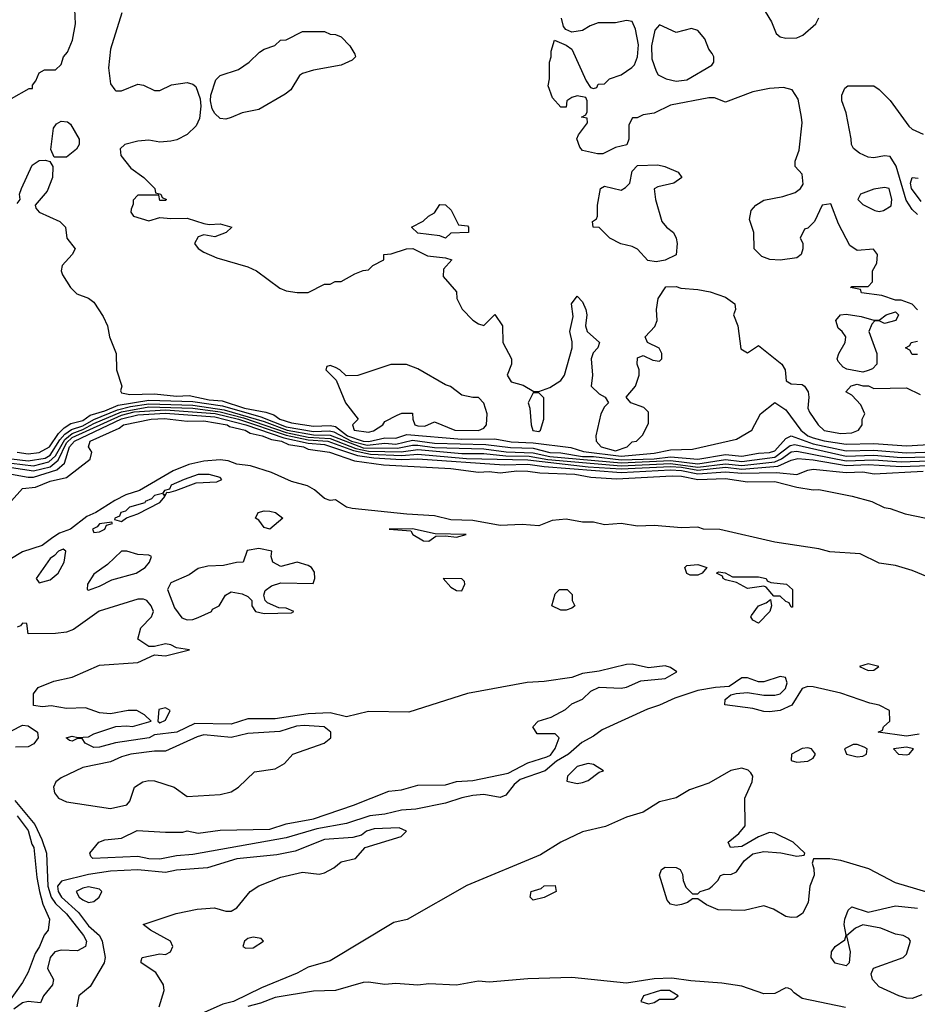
# Model space of a CAD drawing. Header units: inches. Extents: x 2348341 to 2479810, y 460419 to 613669.
# Tile 492 of 656: x 2412419 to 2415689, y 552839 to 556425. Entities that reach past the tile are written whole.
import ezdxf

# ---------------------------------------------------------------- set-up
doc = ezdxf.new("R2010")
doc.units = ezdxf.units.IN
doc.header["$MEASUREMENT"] = 0
doc.layers.add('C4515', color=7, linetype='Continuous')

msp = doc.modelspace()

# ---------------------------------------------------------------- linework, layer by layer
at = {"layer": 'C4515', "color": 2}
for points, elevation in [([(2412390, 556138), (2412454, 556174), (2412466, 556174), (2412466, 556186), (2412478, 556202), (2412490, 556232), (2412510, 556242), (2412550, 556242), (2412570, 556262), (2412579, 556290), (2412593.4, 556306.6), (2412612.3, 556350), (2412622.7, 556410), (2412619, 556490)], 46), ([(2412791.3, 556450), (2412750, 556318), (2412742.4, 556250), (2412750, 556192), (2412766, 556170), (2412770, 556166), (2412790, 556166), (2412850, 556190.8), (2412870, 556186.8), (2412910, 556167.3), (2412930, 556167.3), (2412972.5, 556187.5), (2413030, 556196.3), (2413050, 556190.8), (2413061.4, 556181.4), (2413076.8, 556136.8), (2413079.1, 556110), (2413074.4, 556065.6), (2413062, 556038), (2413030, 556007), (2412992, 555988), (2412970, 555982.9), (2412930, 555979.5), (2412890, 555986), (2412850, 555982.7), (2412802, 555970), (2412785.2, 555954.8), (2412787.3, 555930), (2412824.1, 555884.1), (2412871.3, 555850), (2412912, 555810), (2412914, 555794), (2412934, 555790), (2412938, 555778), (2412954, 555770), (2412950, 555766), (2412930, 555766), (2412926, 555786), (2412850, 555786), (2412832.7, 555767.3), (2412832.7, 555752.7), (2412825.4, 555734.6), (2412824.7, 555724.7), (2412834, 555710), (2412890, 555692), (2412930, 555704.7), (2412970, 555700.7), (2413030, 555702.8), (2413090, 555682.8), (2413110, 555678.8), (2413150, 555682), (2413192, 555670), (2413172, 555650), (2413130, 555634), (2413090, 555642), (2413070, 555634), (2413056, 555610), (2413070, 555591.3), (2413090, 555578), (2413138, 555558), (2413250, 555524.7), (2413282, 555510), (2413367.1, 555447.1), (2413390, 555438), (2413430, 555431.3), (2413470, 555432), (2413530, 555462), (2413550, 555462), (2413568.9, 555471.1), (2413590, 555472), (2413640.4, 555499.6), (2413670, 555512), (2413690, 555514), (2413706, 555530), (2413746, 555550), (2413746, 555570), (2413772.7, 555572.7), (2413828.9, 555591.1), (2413851.6, 555591.6), (2413905.4, 555565.4), (2413970, 555558), (2413994, 555550), (2413963.6, 555516.4), (2413962, 555490), (2414010, 555434), (2414012, 555410), (2414031.1, 555371.1), (2414070, 555331.3), (2414090, 555318), (2414110, 555312), (2414150, 555352), (2414178, 555310), (2414178.8, 555250), (2414210.8, 555190), (2414211, 555170), (2414194.8, 555130), (2414210, 555106.8), (2414253.7, 555093.7), (2414291.6, 555071.6), (2414310, 555071.3), (2414350, 555086), (2414390, 555110.8), (2414403.7, 555130), (2414432, 555230), (2414432.3, 555252.3), (2414422.7, 555290), (2414435.9, 555344.1), (2414429.6, 555390.4), (2414450, 555418), (2414470, 555398), (2414481.6, 555370), (2414485.5, 555350), (2414480.7, 555310), (2414486, 555290), (2414531.3, 555250), (2414524.7, 555230), (2414507.9, 555212.1), (2414500.7, 555190), (2414505.5, 555130), (2414500.7, 555090), (2414530, 555062.8), (2414552, 555050), (2414564.7, 555030), (2414550, 555015.3), (2414536.3, 554990), (2414518.4, 554910), (2414519.3, 554890), (2414537.6, 554870), (2414590, 554855), (2414632.7, 554870), (2414650, 554887.3), (2414666, 554890), (2414688.4, 554911.6), (2414710, 554954), (2414710, 554995.3), (2414692.3, 555012.3), (2414646, 555030), (2414628, 555050), (2414662, 555090), (2414675.3, 555130), (2414675.3, 555150), (2414668.7, 555170), (2414670, 555194), (2414690, 555202), (2414725.4, 555185.4), (2414750, 555182), (2414758, 555190), (2414758, 555210), (2414748.4, 555228.4), (2414706, 555250), (2414698, 555270), (2414732.3, 555307.7), (2414741.2, 555330), (2414739, 555370), (2414745.2, 555410), (2414772.7, 555452.7), (2414810, 555454), (2414827.5, 555447.5), (2414890, 555442.8), (2414934, 555434), (2414990, 555414), (2415024.7, 555390), (2415026.8, 555370), (2415019.1, 555350), (2415034.8, 555310), (2415046.4, 555226.4), (2415070, 555211.3), (2415110, 555238), (2415196, 555170), (2415207.3, 555150), (2415211.3, 555110), (2415230, 555098.8), (2415270, 555096), (2415278, 555090), (2415291, 555070), (2415294, 555050), (2415290.7, 555010), (2415295.9, 554995.9), (2415327.3, 554950), (2415350, 554928.9), (2415410, 554917.6), (2415450, 554920.5), (2415475.3, 554930), (2415488.7, 554950), (2415488.7, 554970), (2415498, 554990), (2415483.1, 555023.1), (2415450, 555058), (2415428, 555070), (2415448.4, 555091.6), (2415470, 555098), (2415490, 555091.3), (2415511.1, 555091.1), (2415530, 555082), (2415650, 555084.7), (2415699.8, 555059.8)], 46), ([(2415135.2, 556455.2), (2415157.3, 556417.3), (2415174.4, 556374.4), (2415190, 556362), (2415210, 556358), (2415250, 556359.1), (2415271.7, 556368.3), (2415319, 556410), (2415330, 556431.3)], 46), ([(2415690, 555368.7), (2415670, 555389), (2415630, 555404), (2415610, 555404), (2415560.1, 555420.1), (2415486, 555430), (2415482, 555442), (2415446, 555450), (2415450, 555454), (2415510, 555454), (2415526, 555470), (2415526, 555510), (2415542, 555538), (2415544, 555570), (2415529, 555589), (2415470, 555584), (2415442.7, 555602.7), (2415402, 555682), (2415374, 555754), (2415342, 555750), (2415314, 555690), (2415290, 555666), (2415278, 555662), (2415262, 555630), (2415271.6, 555611.6), (2415272, 555590), (2415266, 555570), (2415250, 555557.2), (2415190, 555549.4), (2415151.5, 555551.5), (2415122.5, 555562.5), (2415095.3, 555590), (2415094, 555650), (2415078, 555698), (2415084, 555730), (2415101.2, 555750), (2415130, 555768), (2415198.9, 555781.1), (2415244.5, 555795.5), (2415264, 555810), (2415273.8, 555826.2), (2415270, 555862), (2415244, 555890), (2415244, 555910), (2415258.4, 555950), (2415269.5, 556050), (2415267.3, 556070), (2415255.3, 556135.3), (2415233.2, 556170), (2415202, 556178), (2415150, 556174), (2415090, 556162), (2414990, 556125.2), (2414950, 556140.9), (2414930, 556140.9), (2414790, 556113.2), (2414730, 556085.2), (2414690, 556078), (2414668, 556068), (2414652, 556068), (2414638, 556042), (2414638, 555990), (2414631.3, 555968.7), (2414590, 555959), (2414543.6, 555936.4), (2414523.6, 555936.4), (2414470, 555949), (2414460.2, 555960.2), (2414449, 555991), (2414454.6, 556005.4), (2414488, 556050), (2414486, 556066), (2414466, 556070), (2414482, 556078), (2414486, 556090), (2414486, 556130), (2414482, 556142), (2414450, 556148), (2414430, 556142), (2414412, 556130), (2414410, 556106), (2414390, 556106), (2414360.2, 556140.2), (2414344.7, 556184.7), (2414349, 556210), (2414349.1, 556270.9), (2414355.3, 556290), (2414355.3, 556310), (2414368, 556350), (2414410, 556332), (2414430, 556318), (2414482.8, 556202.8), (2414498, 556178), (2414510, 556174), (2414522, 556178), (2414526, 556190), (2414550, 556192), (2414568, 556210), (2414610, 556224.7), (2414649.5, 556250.5), (2414658.9, 556261.1), (2414669.4, 556290), (2414672.9, 556332.9), (2414662.7, 556390), (2414650, 556418), (2414630, 556422), (2414590, 556413.2), (2414526.4, 556413.6), (2414496.8, 556403.2), (2414470, 556385.2), (2414430, 556379), (2414408.7, 556388.7), (2414400.2, 556400.2), (2414392.7, 556430)], 46), ([(2415690, 555716.2), (2415670, 555733.6), (2415648.4, 555768.4), (2415611.5, 555891.5), (2415590, 555926.6), (2415570, 555929.5), (2415530, 555922), (2415510, 555924.5), (2415478.9, 555938.9), (2415456.5, 555956.5), (2415448.7, 555970), (2415448.4, 555991.6), (2415430, 556086), (2415414, 556130), (2415414, 556150), (2415424.7, 556175.3), (2415435.3, 556184.7), (2415530, 556184.7), (2415550, 556171.3), (2415590, 556131), (2415657.5, 556037.5), (2415670, 556026.4), (2415710, 556007.7)], 42), ([(2412410, 555756), (2412421.2, 555770), (2412419.3, 555790), (2412426, 555810), (2412464.4, 555895.6), (2412490, 555911.8), (2412513.7, 555913.7), (2412529, 555909), (2412540.2, 555890), (2412539.2, 555850), (2412519, 555801), (2412475.5, 555750), (2412478.8, 555738.8), (2412490, 555723.8), (2412566, 555690), (2412586, 555670), (2412591.3, 555630), (2412621, 555590), (2412610.8, 555570), (2412574, 555530), (2412571, 555510), (2412575.3, 555495.3), (2412604.7, 555450), (2412627.3, 555427.3), (2412670, 555410.8), (2412690, 555396), (2412723.7, 555343.7), (2412739.1, 555310), (2412746.8, 555270), (2412771.3, 555210), (2412772, 555150), (2412792, 555090), (2412786, 555074), (2412790, 555066), (2412820.5, 555060.5), (2412910, 555062.7), (2412990, 555054.4), (2413036.3, 555056.3), (2413110, 555040.8), (2413157, 555037), (2413238, 555010), (2413315.6, 554995.6), (2413345.6, 554985.6), (2413366.7, 554970), (2413410, 554957.4), (2413490, 554945), (2413550, 554947.4), (2413570, 554943.5), (2413613.2, 554910), (2413670, 554890.1), (2413691.2, 554888.8), (2413750, 554902.8), (2413790, 554901.6), (2413830, 554914.2), (2414030, 554897.9), (2414150, 554898.5), (2414210, 554887.3), (2414290, 554884), (2414426.9, 554866.9), (2414472.8, 554852.8), (2414610, 554836.1), (2414730, 554846.1), (2414790, 554858.7), (2414870, 554860.5), (2415030, 554898), (2415086, 554930), (2415118, 554990), (2415170, 555030.8), (2415210, 555004), (2415264.7, 554930), (2415290.3, 554910), (2415310, 554902), (2415350, 554890.9), (2415430, 554878.8), (2415530, 554881.3), (2415650, 554873.2), (2415750, 554879.3)], 42), ([(2415703.5, 555763.5), (2415668, 555810), (2415664.5, 555830), (2415670, 555850.6), (2415691.5, 555848.5)], 38), ([(2415690, 555206), (2415670, 555206), (2415662, 555222), (2415646, 555230), (2415662, 555238), (2415666, 555250), (2415690, 555254)], 46), ([(2412409.6, 554850.4), (2412450, 554844.3), (2412490, 554848.7), (2412528, 554870), (2412561.3, 554918.7), (2412580.8, 554939.2), (2412605.2, 554954.8), (2412650, 554965.1), (2412675.5, 554984.5), (2412730, 555000.8), (2412778.5, 555021.5), (2412890, 555039.9), (2413050, 555034.4), (2413158.3, 555018.3), (2413298.2, 554978.2), (2413390, 554942.3), (2413490, 554925), (2413547.3, 554927.3), (2413563.7, 554923.7), (2413628, 554890), (2413684.8, 554875.2), (2413750, 554882.5), (2413790, 554879.4), (2413850, 554893.9), (2413930, 554883.3), (2414117.8, 554877.8), (2414206.6, 554866.6), (2414290, 554864.1), (2414350, 554848.7), (2414390, 554847.8), (2414470, 554834.3), (2414510, 554834), (2414610, 554822.3), (2414730, 554826.4), (2414790, 554833), (2414890, 554824.3), (2414990, 554841.5), (2415050, 554835.1), (2415110, 554846.4), (2415150, 554848.6), (2415170, 554855), (2415210, 554899.6), (2415230, 554909.3), (2415310, 554880.1), (2415430, 554855.1), (2415530, 554857.3), (2415648.3, 554848.3), (2415750, 554851.9)], 38), ([(2412390, 554826.1), (2412450, 554818.6), (2412511.6, 554828.4), (2412530, 554839.2), (2412565.4, 554894.6), (2412584.3, 554915.7), (2412607.9, 554932.1), (2412650, 554945.7), (2412690, 554968.6), (2412776, 555004), (2412823.5, 555016.5), (2412890, 555025.7), (2413050, 555021.8), (2413164.4, 555004.4), (2413310, 554961.3), (2413393.6, 554930), (2413490, 554913), (2413550, 554912.6), (2413670, 554865.9), (2413795.7, 554864.3), (2413850, 554875.9), (2413870, 554875.8), (2413930, 554866.7), (2414110, 554861.7), (2414190.9, 554850.9), (2414290, 554848.3), (2414350, 554834.9), (2414610, 554810.9), (2414790, 554820.1), (2414890, 554807.7), (2414990, 554822.9), (2415050, 554816.6), (2415170, 554832.2), (2415225.4, 554874.6), (2415242.4, 554877.6), (2415430, 554836), (2415530, 554839.2), (2415630, 554830.5), (2415876.7, 554836.7)], 34), ([(2412390, 554810.1), (2412470, 554800.5), (2412525.3, 554814.7), (2412550, 554837.3), (2412583.6, 554896.4), (2412610, 554918.3), (2412650, 554932.1), (2412690, 554954.4), (2412790, 554996.8), (2412890, 555014.7), (2413050, 555010.9), (2413150, 554997.6), (2413234.8, 554974.8), (2413390, 554921.3), (2413470, 554905.3), (2413550, 554900.2), (2413643.6, 554863.6), (2413690, 554853.9), (2413808.6, 554851.4), (2413870, 554859.7), (2414030, 554844.8), (2414110, 554845.4), (2414190, 554836.3), (2414275.5, 554835.5), (2414343.4, 554823.4), (2414610, 554800.2), (2414790, 554808.5), (2414890, 554796.1), (2414990, 554808.1), (2415050, 554802.1), (2415170, 554814.4), (2415194.5, 554825.5), (2415230, 554851.4), (2415250, 554853.6), (2415430, 554819.1), (2415530, 554822.4), (2415630, 554815.1), (2415730, 554818.2)], 30), ([(2412390, 554793.8), (2412470, 554781.9), (2412530, 554797.2), (2412559.6, 554820.4), (2412590, 554884.5), (2412610, 554903.3), (2412790, 554984.4), (2412836.6, 554996.6), (2412950, 555004.3), (2413131.3, 554991.3), (2413216.5, 554970), (2413390, 554911.9), (2413470, 554895.3), (2413541.7, 554890), (2413635.8, 554855.8), (2413697.3, 554842.7), (2413810, 554838.6), (2413870, 554843.4), (2414047.4, 554827.4), (2414270, 554821.9), (2414490, 554797.2), (2414610, 554789.4), (2414790, 554797.8), (2414830, 554795.9), (2414890, 554784), (2414990, 554795), (2415050, 554788.5), (2415181.4, 554798.6), (2415230, 554821.6), (2415253.4, 554826.6), (2415310, 554821.9), (2415430, 554801.7), (2415510, 554804.7), (2415630, 554798.1), (2415730, 554801.6)], 26), ([(2412390, 554770.1), (2412450, 554758.8), (2412470, 554759.2), (2412554.8, 554785.2), (2412582.5, 554810), (2412600.8, 554870), (2412618.8, 554890), (2412790, 554971.1), (2412850, 554986.3), (2412950, 554992.2), (2413130, 554978.7), (2413243.2, 554950), (2413382, 554902), (2413470, 554882.8), (2413530, 554877.8), (2413650, 554838.3), (2413709.9, 554830.1), (2413810, 554824), (2413870, 554825.5), (2414184.2, 554804.2), (2414270, 554806.6), (2414330, 554798.1), (2414610, 554775.6), (2414790, 554785.3), (2414830, 554783.4), (2414890, 554771.3), (2414990, 554779), (2415050, 554773.2), (2415176.1, 554776.1), (2415250, 554769.2), (2415290, 554784.9), (2415310, 554787.7), (2415430, 554776.5), (2415490, 554778.2), (2415531.4, 554771.4), (2415710, 554780.9)], 22), ([(2412390, 554672.7), (2412430, 554718.4), (2412477.4, 554722.6), (2412530, 554744.4), (2412590, 554758.4), (2412675.8, 554824.2), (2412681.6, 554850), (2412669.6, 554870), (2412675.6, 554890), (2412782, 554938), (2412797, 554950), (2412898, 554970), (2412947.3, 554972.7), (2413030, 554963.1), (2413090, 554964.2), (2413175.5, 554950), (2413183.9, 554943.9), (2413240.4, 554930), (2413259.4, 554919.4), (2413303, 554910), (2413336.2, 554896.2), (2413372.7, 554890), (2413398.6, 554878.6), (2413453, 554870), (2413470, 554861.5), (2413547.3, 554850), (2413638.8, 554818.8), (2413744.6, 554804.6), (2413990, 554790.2), (2414090, 554777.7), (2414130, 554780.2), (2414170, 554774.9), (2414230, 554782.7), (2414270, 554781.5), (2414314.4, 554774.4), (2414442, 554770), (2414499.2, 554759.2), (2414593.2, 554753.2), (2414796.4, 554763.6), (2414830, 554762.7), (2414890, 554750.6), (2414990, 554754.2), (2415070, 554742.6), (2415170, 554743.1), (2415250, 554722.6), (2415310, 554713.4), (2415330, 554714.6), (2415451.3, 554690), (2415522.8, 554670), (2415568.7, 554648.7), (2415590, 554645.3), (2415645.1, 554625.1), (2415721, 554610)], 18), ([(2415832, 554352), (2415670, 554419.5), (2415610, 554436.9), (2415550, 554445.6), (2415480.4, 554480.4), (2415370, 554487.3), (2415330, 554498.7), (2415170, 554522), (2414970, 554568), (2414910.3, 554569.7), (2414890, 554577.6), (2414830, 554574), (2414730, 554583.1), (2414670, 554580.5), (2414610, 554589.8), (2414550, 554585.3), (2414510, 554595.6), (2414470, 554595.6), (2414410, 554605.6), (2414358.7, 554601.3), (2414310, 554582), (2414250, 554586.4), (2414170, 554583.5), (2414070, 554601.1), (2413990, 554603.9), (2413930, 554618.7), (2413830, 554624.4), (2413630, 554645.2), (2413609.3, 554649.3), (2413570, 554676), (2413550, 554674), (2413530, 554682), (2413493, 554713), (2413467.3, 554727.3), (2413410, 554743.5), (2413336.6, 554776.6), (2413259.8, 554799.8), (2413210, 554806.2), (2413178.5, 554818.5), (2413150, 554822.6), (2413090, 554816.9), (2413035.2, 554804.8), (2412978, 554782), (2412855.5, 554710), (2412805.8, 554694.2), (2412765.8, 554674.2), (2412697.3, 554630), (2412664.4, 554615.6), (2412604, 554570), (2412564.9, 554555.1), (2412540.2, 554539.8), (2412500.7, 554510), (2412430, 554487.3), (2412330, 554427.6)], 18), ([(2415696.3, 553823.7), (2415650, 553816.4), (2415546, 553830), (2415562, 553838), (2415566, 553850), (2415588.7, 553870), (2415588, 553910), (2415550, 553928.7), (2415515.9, 553935.9), (2415410, 553972), (2415310, 553995.6), (2415290, 553996.9), (2415270, 553989.3), (2415231.7, 553928.3), (2415190, 553909.7), (2415150, 553904.2), (2415130, 553906), (2415090, 553916.2), (2414988, 553930), (2414988.7, 553950), (2415010, 553966), (2415028.7, 553971.3), (2415070, 553974.8), (2415130, 553964.9), (2415170, 553965.5), (2415190, 553970.7), (2415209.3, 553990), (2415214.5, 554010), (2415209.1, 554029.1), (2415190, 554032.7), (2415130, 554014), (2415110, 554014), (2415070, 554028.7), (2415050, 554028.7), (2415003.5, 553996.5), (2414953.6, 553993.6), (2414890, 553982), (2414805.2, 553954.8), (2414750, 553928.3), (2414705.7, 553914.3), (2414541.1, 553838.9), (2414510, 553815.6), (2414467.4, 553792.6), (2414418, 553750), (2414375.1, 553724.9), (2414334, 553690), (2414242.3, 553657.7), (2414220.2, 553639.8), (2414190, 553601.2), (2414170, 553593.2), (2414110, 553603.6), (2414070, 553599.6), (2414030, 553591.8), (2413970, 553571.6), (2413862, 553550), (2413810, 553546.6), (2413750, 553531.5), (2413694.7, 553525.3), (2413610, 553498), (2413502, 553478), (2413390, 553445.4), (2413050, 553384.7), (2412990, 553380.5), (2412930, 553368.3), (2412890, 553369.7), (2412850, 553378), (2412686, 553370), (2412678, 553378), (2412675.3, 553390), (2412708, 553430), (2412730, 553438.8), (2412790, 553444.7), (2412847.6, 553472.4), (2412950, 553466.8), (2413013.2, 553466.8), (2413030, 553470.7), (2413070, 553462.8), (2413150, 553473.4), (2413330, 553477.1), (2413390, 553496.4), (2413490, 553514.4), (2413635.3, 553564.7), (2413764.5, 553615.5), (2413810, 553620.5), (2413870, 553638), (2413970, 553638.7), (2414010, 553650.3), (2414070, 553654.9), (2414199.1, 553680.9), (2414270, 553719.1), (2414339.6, 553740.4), (2414352.7, 553747.3), (2414370, 553771.3), (2414384, 553810), (2414370, 553824), (2414304.7, 553824.7), (2414288.7, 553850), (2414308, 553870), (2414355.1, 553884.9), (2414407, 553913), (2414430, 553934), (2414469.4, 553950.6), (2414500.1, 553979.9), (2414530, 553994.8), (2414610, 553990.8), (2414630, 553994.8), (2414682.5, 554017.5), (2414770, 554026), (2414813.2, 554050), (2414790, 554066), (2414770, 554071.5), (2414710, 554064.5), (2414650, 554077.6), (2414630, 554076.9), (2414530, 554052.8), (2414470, 554044.2), (2414430.3, 554029.7), (2414330, 554015.3), (2414268.2, 554011.8), (2414050, 553971.9), (2413837.2, 553902.8), (2413690, 553905.8), (2413610, 553886), (2413550, 553901), (2413470, 553897.6), (2413350, 553878.9), (2413250, 553878.7), (2413190, 553859.7), (2413057.5, 553862.5), (2412991.3, 553830), (2412910, 553821.2), (2412891.3, 553810), (2412768.3, 553791.7), (2412710, 553775.6), (2412690, 553775.1), (2412658, 553790), (2412647.3, 553807.3), (2412630, 553808), (2412610, 553798), (2412600.4, 553800.4), (2412588.7, 553810), (2412610, 553816), (2412630.9, 553810.9), (2412670, 553814), (2412690, 553824.9), (2412770, 553850.7), (2412810, 553854), (2412830, 553850.7), (2412898, 553870), (2412873.6, 553893.6), (2412846, 553910), (2412814, 553910), (2412750, 553897.6), (2412710, 553900.7), (2412658.9, 553918.9), (2412590, 553916.9), (2412534, 553926), (2412502.7, 553922.7), (2412470, 553928), (2412469.2, 553970), (2412486.5, 553993.5), (2412543.5, 554016.5), (2412611, 554031), (2412710, 554074), (2412850, 554084), (2412910, 554112), (2412950, 554108), (2413038, 554130), (2412990, 554137.2), (2412970, 554148.7), (2412950, 554151.8), (2412910, 554142), (2412890, 554142), (2412849.2, 554169.2), (2412860.9, 554210), (2412899.3, 554250), (2412906.6, 554270), (2412898.4, 554290), (2412882.7, 554310), (2412870, 554315.4), (2412850, 554315.1), (2412709.1, 554270.9), (2412615.3, 554204.7), (2412590, 554194.8), (2412550, 554189.6), (2412450, 554188), (2412446, 554226), (2412430, 554228), (2412422.8, 554217.2), (2412410, 554212.7)], 22), ([(2412390, 553834.9), (2412430, 553855.5), (2412450, 553854), (2412483.8, 553830), (2412486.4, 553810), (2412471.5, 553788.5), (2412450, 553777.7), (2412404.4, 553775.6)], 22), ([(2415810, 553222), (2415610, 553282), (2415512.3, 553332.3), (2415410, 553363.1), (2415370.3, 553369.7), (2415311, 553369), (2415306, 553354), (2415312.5, 553332.5), (2415312.7, 553310), (2415298, 553270), (2415291.5, 553210), (2415270.2, 553169.8), (2415250, 553157.4), (2415230, 553155.1), (2415210, 553159.7), (2415165.7, 553185.7), (2415130, 553197.7), (2415058.3, 553181.7), (2414963.9, 553183.9), (2414921.3, 553201.3), (2414890, 553224), (2414870, 553224), (2414851.3, 553210), (2414830, 553202.7), (2414810, 553199.3), (2414790, 553203.7), (2414778.4, 553218.4), (2414749.6, 553310), (2414757.2, 553330), (2414770, 553339.1), (2414810, 553337.3), (2414824.7, 553330), (2414833.7, 553313.7), (2414836.3, 553290), (2414846, 553266), (2414870, 553242), (2414890, 553242), (2414898, 553250), (2414930, 553260.4), (2414942, 553270), (2414962, 553290), (2414972, 553308), (2414986, 553314), (2415010, 553312.7), (2415030, 553322.4), (2415057.8, 553362.2), (2415090, 553387.4), (2415130, 553396), (2415191.5, 553391.5), (2415250, 553379.3), (2415277.2, 553382.8), (2415279, 553390), (2415236.2, 553430), (2415170, 553462.9), (2415150, 553465.1), (2415110, 553449.6), (2415050, 553413.6), (2415008, 553410), (2414999.5, 553430), (2415038.9, 553461.1), (2415062, 553490), (2415061.3, 553590), (2415088, 553650), (2415089.6, 553670), (2415082.3, 553682.3), (2415072.3, 553692.3), (2415050, 553699.1), (2415009.3, 553690.7), (2414930, 553645.3), (2414859.6, 553620.4), (2414810, 553591.6), (2414750, 553577), (2414690, 553539.7), (2414630, 553521.3), (2414552.6, 553487.4), (2414470, 553467.1), (2414390, 553429.7), (2414316.7, 553383.3), (2414047.7, 553272.3), (2413831.1, 553148.9), (2413782.3, 553137.7), (2413550, 552997.6), (2413470, 552975.1), (2413430, 552953), (2413300.2, 552899.8), (2413198.8, 552850), (2413159.9, 552840.1), (2413090.8, 552810)], 26), ([(2412402.1, 553582.1), (2412474.8, 553494.8), (2412499.6, 553439.6), (2412516.5, 553390), (2412522, 553270), (2412534.2, 553230), (2412550, 553206.3), (2412590, 553168.8), (2412651.7, 553090), (2412662.4, 553070), (2412659.1, 553050), (2412630, 553034.5), (2412570, 553036.2), (2412548, 553030), (2412530.6, 553010), (2412521, 552970), (2412542, 552930), (2412539.1, 552910), (2412506, 552870), (2412494.8, 552845.2), (2412450, 552849.8), (2412430, 552845.3), (2412397.8, 552822.2)], 22), ([(2412410, 553525.5), (2412450, 553472.2), (2412463.2, 553423.2), (2412471.1, 553410), (2412481.4, 553301.4), (2412491.3, 553250), (2412503.6, 553203.6), (2412528, 553150), (2412522.8, 553110), (2412508.4, 553091.6), (2412491.8, 553050), (2412475.4, 553024.6), (2412450, 552956), (2412430, 552919.3), (2412370, 552835.1)], 18), ([(2412928, 552830), (2412945.1, 552890), (2412943.7, 552910), (2412915.1, 552955.1), (2412862, 552990), (2412862, 552998), (2412866, 553010), (2412930, 553022.8), (2412950, 553021), (2412969.1, 553030.9), (2412977.2, 553050), (2412969, 553070), (2412895.3, 553110), (2412869.3, 553130.7), (2412989.7, 553170.3), (2413065.5, 553185.5), (2413128.9, 553191.1), (2413170, 553179.1), (2413190, 553178.8), (2413210, 553191.3), (2413259, 553250), (2413290, 553270.4), (2413370, 553302.8), (2413450, 553321), (2413510, 553313.4), (2413530, 553318), (2413563.5, 553336.5), (2413590, 553358), (2413642, 553370), (2413678, 553410), (2413808.7, 553450), (2413828.7, 553470), (2413802, 553482), (2413710, 553478), (2413682.8, 553470), (2413664.1, 553455.9), (2413633, 553447), (2413530, 553439.8), (2413422.8, 553397.2), (2413355.8, 553384.2), (2413210, 553369.8), (2413103.1, 553336.9), (2412990, 553328.4), (2412950, 553319.8), (2412850, 553328.7), (2412750, 553324.5), (2412670, 553311.8), (2412572.2, 553287.8), (2412556.9, 553270), (2412559.1, 553250), (2412571.6, 553230), (2412634.2, 553174.2), (2412670, 553124.9), (2412710.3, 553090.3), (2412720.3, 553070), (2412730.5, 553010), (2412726.7, 552990), (2412675.8, 552904.2), (2412634.8, 552870), (2412627.3, 552830)], 26), ([(2415705.5, 552874.5), (2415670, 552860.9), (2415650, 552862), (2415622, 552870), (2415550, 552902.7), (2415525.2, 552930), (2415521.2, 552950), (2415529.4, 552970.6), (2415638, 553010), (2415650, 553022), (2415664, 553070), (2415658.6, 553078.6), (2415638, 553090), (2415610, 553095.1), (2415556.2, 553116.2), (2415490, 553129.3), (2415463.4, 553116.6), (2415431.6, 553088.4), (2415444, 553030), (2415441, 552990), (2415430, 552979), (2415389.7, 552989.7), (2415375.1, 553010), (2415377, 553030), (2415390, 553050.6), (2415425.2, 553074.8), (2415429.3, 553090.7), (2415422.9, 553130), (2415424.5, 553150), (2415437.5, 553182.5), (2415450, 553194.8), (2415510, 553174.8), (2415610, 553198.4), (2415690.2, 553190.2)], 26), ([(2415427.6, 552827.6), (2415270, 552860.7), (2415240.8, 552880.8), (2415230, 552894), (2415218, 552898), (2415210, 552899.3), (2415170, 552878.4), (2415130, 552878), (2415050, 552905.3), (2414976.8, 552916.8), (2414864.4, 552924.4), (2414794.3, 552934.3), (2414730, 552932.3), (2414630, 552916.4), (2414430, 552937.7), (2414270, 552932.6), (2414130, 552919.7), (2414090, 552923.5), (2414010, 552909.8), (2413910, 552914), (2413869.8, 552909.8), (2413790, 552915.6), (2413750, 552911.8), (2413690, 552920.5), (2413670, 552918.7), (2413570, 552889.6), (2413490, 552887), (2413350, 552864.2), (2413296.5, 552843.5), (2413250, 552831.7)], 30)]:
    msp.add_lwpolyline(points, dxfattribs=dict(at, elevation=elevation))
for points, elevation in [([(2414750, 556406), (2414732.7, 556387.3), (2414721, 556330), (2414722, 556282), (2414738, 556238), (2414744.7, 556224.7), (2414774, 556210), (2414810, 556201), (2414850, 556206), (2414940.4, 556259.6), (2414948, 556270), (2414948, 556290), (2414942, 556302), (2414930, 556318), (2414914.8, 556354.8), (2414890, 556385.2), (2414866.8, 556393.2), (2414810, 556378)], 46), ([(2413170, 556062.7), (2413150, 556065.2), (2413130, 556084), (2413120.5, 556100.5), (2413114.5, 556130), (2413116.2, 556150), (2413133.6, 556206.4), (2413150, 556222), (2413216.3, 556243.7), (2413255.3, 556270), (2413292.9, 556307.1), (2413310, 556318), (2413348.9, 556331.1), (2413369.1, 556350.9), (2413390, 556352), (2413450, 556382), (2413530, 556382), (2413550, 556372), (2413570, 556371.3), (2413590, 556362), (2413622, 556330), (2413639.6, 556299.6), (2413642, 556290), (2413630, 556278), (2413590, 556259), (2413490, 556241.2), (2413450, 556229), (2413438.8, 556221.2), (2413406.8, 556170), (2413386.7, 556153.3), (2413290, 556098), (2413230, 556086), (2413190, 556069.3)], 46), ([(2412544.4, 555924.4), (2412532.5, 555952.5), (2412542.8, 556030), (2412553.8, 556046.2), (2412570, 556055.9), (2412593.4, 556053.4), (2412604.2, 556044.2), (2412636.5, 555990), (2412636.5, 555970), (2412626.4, 555953.6), (2412590, 555924.7)], 42), ([(2414737.3, 555542.7), (2414707.5, 555547.5), (2414670, 555589.2), (2414650, 555599), (2414609.3, 555609.3), (2414569.4, 555629.4), (2414530, 555668), (2414508, 555670), (2414506, 555690), (2414520.4, 555699.6), (2414524, 555710), (2414524, 555750), (2414535.3, 555810), (2414550, 555818.8), (2414610, 555804.7), (2414625.6, 555814.4), (2414642, 555830), (2414650, 555874), (2414670, 555894), (2414744.1, 555895.9), (2414769.4, 555890.6), (2414818, 555870), (2414831.3, 555850), (2414802, 555830), (2414743.4, 555816.6), (2414731, 555809), (2414734.8, 555770), (2414758.8, 555690), (2414774.8, 555670), (2414800.7, 555650), (2414810.6, 555630), (2414814, 555610), (2414811, 555569), (2414770, 555548.7)], 46), ([(2415570, 555814), (2415530, 555808), (2415482, 555790), (2415472, 555770), (2415490, 555752), (2415534, 555730), (2415550, 555726.8), (2415566, 555730), (2415593.2, 555746.8), (2415596, 555770), (2415586, 555810)], 46), ([(2413970, 555629), (2413950, 555638), (2413870, 555648), (2413846, 555670), (2413888.9, 555691.1), (2413908, 555710), (2413930, 555722), (2413950, 555752), (2413970, 555751.3), (2413990.9, 555730.9), (2414018, 555678), (2414050, 555674), (2414054, 555670), (2414054, 555650), (2413990, 555648)], 46), ([(2415570, 555319), (2415550, 555328), (2415532.7, 555327.3), (2415523.6, 555316.4), (2415512, 555290), (2415542, 555210), (2415542, 555170), (2415526, 555154), (2415510, 555148), (2415490, 555142), (2415432.3, 555152.3), (2415419.3, 555159.3), (2415400.2, 555180.2), (2415397.2, 555190), (2415402.7, 555210), (2415426, 555250), (2415429, 555270), (2415415.3, 555290), (2415401.2, 555301.2), (2415392.7, 555330), (2415409, 555350), (2415430, 555352.4), (2415484.5, 555344.5), (2415530, 555330.7), (2415550, 555330.8), (2415575.3, 555350), (2415610, 555361), (2415621, 555350), (2415610.6, 555329.4)], 46), ([(2413828.9, 555168.9), (2413771.1, 555168.9), (2413651.1, 555128.9), (2413608, 555128), (2413586, 555150), (2413570, 555158), (2413550, 555166), (2413538, 555162), (2413534, 555150), (2413572.7, 555112.7), (2413606, 555030), (2413652, 554970), (2413632, 554950), (2413638, 554930), (2413690, 554923.1), (2413708.4, 554928.4), (2413742, 554950), (2413750, 554962), (2413794.6, 554985.4), (2413811.6, 554991.6), (2413850, 554992), (2413851, 554970), (2413858.8, 554950), (2413870, 554945.7), (2413895.2, 554944.8), (2413930, 554961), (2414004.7, 554930), (2414090, 554929.2), (2414110, 554937.3), (2414119.5, 554950), (2414122, 554990), (2414110, 555028.7), (2414090, 555048.7), (2414070, 555048.7), (2414030, 555058), (2413988.9, 555088.9), (2413970, 555095.3), (2413870, 555154)], 46), ([(2414310, 555066), (2414290, 555066), (2414272, 555030), (2414278, 555010), (2414282.8, 554950), (2414288.7, 554928.7), (2414310, 554925.5), (2414316, 554930), (2414329, 554970), (2414328, 555048)], 46), ([(2413070, 554769.2), (2413018, 554750), (2412970.8, 554730), (2412965.2, 554714.8), (2412946.8, 554710), (2412939.9, 554700.1), (2412910, 554692.6), (2412899.2, 554680.8), (2412876, 554670), (2412874.8, 554665.2), (2412818.8, 554650), (2412804.4, 554635.6), (2412787.7, 554630), (2412782.8, 554617.2), (2412766, 554610), (2412764.7, 554604.7), (2412790, 554598), (2412808.7, 554611.3), (2412850, 554626), (2412930, 554666.8), (2412949, 554690), (2412942, 554698), (2412950, 554694), (2412955.3, 554704.7), (2412962.8, 554702.8), (2412988, 554710), (2413062, 554738), (2413138, 554742), (2413155.3, 554750), (2413150, 554758), (2413110, 554768.7)], 22), ([(2413330, 554569.3), (2413310, 554575.3), (2413290, 554602), (2413278, 554610), (2413288, 554630), (2413310, 554636.3), (2413330, 554635.5), (2413351.3, 554630), (2413378, 554610)], 18), ([(2412755.3, 554595.3), (2412710, 554589), (2412701.6, 554578.4), (2412684.9, 554570), (2412690, 554558), (2412710, 554560.5), (2412729, 554570), (2412735.3, 554584.7), (2412758, 554590)], 22), ([(2413850, 554571.2), (2413764.7, 554570), (2413843.6, 554563.6), (2413852, 554550), (2413890, 554526.8), (2413910, 554526), (2413935.3, 554544.7), (2413970, 554546), (2414010, 554541), (2414046, 554550), (2413932.5, 554552.5)], 22), ([(2413290, 554499.5), (2413248.1, 554491.9), (2413234, 554450), (2413208.9, 554448.9), (2413162, 554438), (2413104.5, 554435.5), (2413070, 554426), (2413036.3, 554403.7), (2412970, 554374.7), (2412957.6, 554350), (2412983.4, 554283.4), (2413010, 554246.4), (2413030, 554239.3), (2413050, 554240.5), (2413070, 554248), (2413118, 554270), (2413122, 554278), (2413146, 554290), (2413168.7, 554330), (2413190, 554341), (2413230, 554334.8), (2413250, 554324.7), (2413264.7, 554310), (2413264.7, 554290), (2413278, 554270), (2413310, 554263), (2413410, 554264.7), (2413418, 554270), (2413390, 554282), (2413363.1, 554283.1), (2413322, 554302), (2413314, 554310), (2413308.9, 554328.9), (2413313.2, 554346.8), (2413337, 554363), (2413370, 554374), (2413488.4, 554371.6), (2413494, 554390), (2413492.9, 554412.9), (2413482, 554430), (2413470, 554437.2), (2413430, 554449.2), (2413370, 554434), (2413342, 554450), (2413335.3, 554470), (2413338, 554490)], 22), ([(2412577.2, 554497.2), (2412561, 554490), (2412546.7, 554473.3), (2412530, 554462.7), (2412479.1, 554390), (2412490, 554374.8), (2412530, 554384.9), (2412559.3, 554410), (2412582, 554450), (2412588, 554490)], 22), ([(2412810, 554489.6), (2412790, 554489.6), (2412739, 554441), (2412690, 554406), (2412666, 554370), (2412664.7, 554350), (2412670, 554347.7), (2412710, 554361.6), (2412754.7, 554385.3), (2412844, 554410), (2412876, 554430), (2412892.7, 554450), (2412899, 554470), (2412890, 554475.1), (2412850, 554477.6)], 22), ([(2414862, 554402), (2414850, 554408), (2414842, 554430), (2414850, 554438), (2414890, 554440.5), (2414922, 554430), (2414904.7, 554410), (2414890, 554402.7)], 18), ([(2415016, 554396), (2415110, 554396.3), (2415138, 554390), (2415142, 554382), (2415155.3, 554375.3), (2415212, 554370), (2415234, 554350), (2415234, 554286), (2415230, 554286), (2415222, 554302), (2415210, 554306), (2415190, 554326), (2415166, 554326), (2415139, 554359), (2415130, 554362), (2415070, 554354), (2415030, 554375.3), (2414990, 554385.2), (2414982, 554390), (2414979, 554399), (2414958, 554410), (2414965.2, 554414.8), (2414989.2, 554410.8)], 18), ([(2413962, 554390), (2413990, 554358), (2414010, 554346), (2414030, 554344.7), (2414041.2, 554370), (2414039.3, 554379.3), (2414030, 554388.7)], 22), ([(2414390, 554275.3), (2414358, 554290), (2414370, 554334), (2414386, 554350), (2414414, 554350), (2414431.6, 554331.6), (2414432, 554310), (2414442, 554290), (2414430, 554282), (2414410, 554275.3)], 18), ([(2415110, 554228), (2415090, 554238), (2415082, 554250), (2415084.7, 554255.3), (2415110, 554291), (2415139, 554301), (2415154, 554314), (2415158, 554290), (2415151.3, 554270)], 18), ([(2415510, 554079.5), (2415478, 554070), (2415510, 554054.8), (2415530, 554056), (2415548.7, 554070)], 22), ([(2412950, 553919), (2412926.4, 553913.6), (2412922, 553870), (2412930, 553864.7), (2412950, 553874), (2412968, 553910)], 22), ([(2413455.2, 553855.2), (2413427.8, 553852.2), (2413366.8, 553833.2), (2413250, 553825.4), (2413190, 553810.9), (2413090, 553820.3), (2413066.1, 553813.9), (2412950, 553761.1), (2412910, 553761.7), (2412824.7, 553750), (2412790, 553741.1), (2412750, 553722.4), (2412650, 553701.3), (2412570, 553663.7), (2412550.8, 553650), (2412542.8, 553630), (2412546, 553610), (2412561, 553590), (2412590, 553577.1), (2412750, 553553), (2412810, 553566), (2412820.2, 553579.8), (2412838, 553630), (2412868, 553650), (2412890, 553654.8), (2412910, 553653.4), (2412982, 553630), (2413030, 553596), (2413150, 553604), (2413190, 553613.4), (2413216, 553630), (2413274.5, 553685.5), (2413350, 553697.3), (2413383.7, 553716.3), (2413414, 553750), (2413529, 553790), (2413553.2, 553810), (2413553.2, 553830), (2413528, 553850)], 26), ([(2415470, 553785.4), (2415454.9, 553785.1), (2415423.8, 553770), (2415430.7, 553750), (2415470, 553740.2), (2415490, 553743.1), (2415503.7, 553750), (2415506.6, 553770), (2415495.9, 553775.9)], 26), ([(2415290, 553773.7), (2415270, 553771.1), (2415230.7, 553750), (2415230, 553727.7), (2415250, 553721.3), (2415290, 553724.9), (2415310, 553736.3), (2415318.7, 553750), (2415304, 553770)], 26), ([(2415650, 553775.4), (2415602, 553770), (2415621, 553750), (2415650, 553747.4), (2415659, 553750), (2415675.1, 553770)], 26), ([(2414490, 553716), (2414450, 553706), (2414414.8, 553670), (2414412, 553652), (2414450, 553644), (2414470, 553647.3), (2414490, 553654.8), (2414530, 553684.7), (2414546, 553690), (2414510, 553713.2)], 26), ([(2412670, 553267), (2412650, 553262.9), (2412624.9, 553250), (2412636.3, 553230), (2412650, 553220.4), (2412670, 553210.6), (2412690, 553214), (2412709.2, 553230), (2412719, 553250), (2412710, 553259)], 30), ([(2414290, 553219), (2414279, 553230), (2414282, 553250), (2414318.6, 553261.4), (2414330, 553270.7), (2414370, 553272), (2414374, 553250), (2414330, 553229)], 26), ([(2413270, 553084), (2413250, 553079), (2413238, 553070), (2413232, 553050), (2413243.5, 553043.5), (2413270, 553044.9), (2413308, 553070), (2413299, 553079)], 26), ([(2414786, 552890), (2414754, 552890), (2414692, 552870), (2414682, 552850), (2414710, 552841), (2414730, 552846), (2414750, 552858), (2414802, 552858), (2414818, 552870)], 34)]:
    msp.add_lwpolyline(points, close=True, dxfattribs=dict(at, elevation=elevation))

doc.saveas('drawing.dxf')
